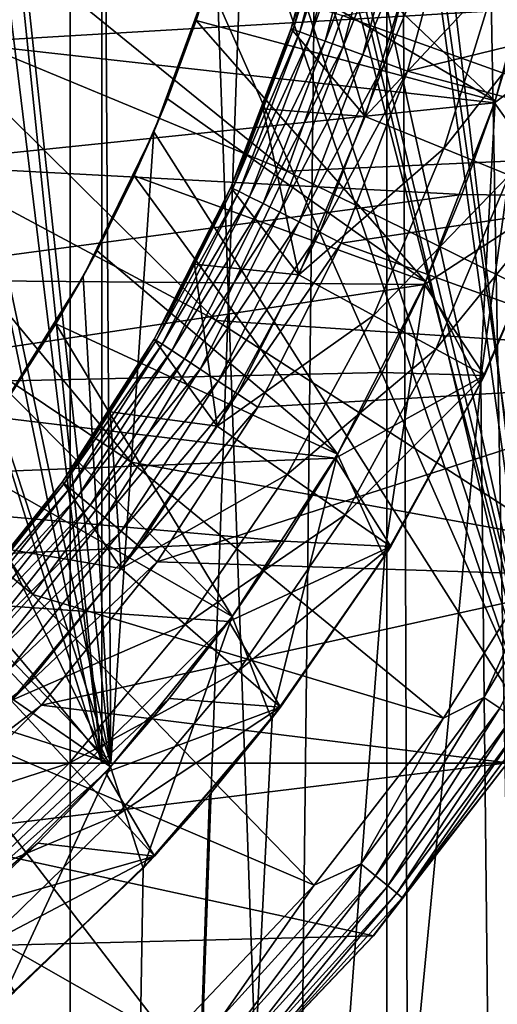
# Model space of a CAD drawing. Header units: metres. Extents: x -30 to 30, y -76 to 64.
# Tile 412 of 541: x 2.084 to 2.856, y 46.11 to 47.703. Entities that reach past the tile are written whole.
import ezdxf

# ---------------------------------------------------------------- set-up
doc = ezdxf.new("R2010")
doc.units = ezdxf.units.M
doc.layers.add('solid_508511', color=7, linetype='CONTINUOUS')

msp = doc.modelspace()

# ---------------------------------------------------------------- linework, layer by layer
at = {"layer": 'solid_508511'}
for points in [[(2.134112, 10.127601, 22.900776), (2.670147, 57.5, 22.844479), (1.337299, 57.5, 22.961088)], [(1.425724, 10.251332, 22.955769), (2.134112, 10.127601, 22.900776), (1.337299, 57.5, 22.961088)], [(2.134112, 10.127601, 22.900776), (2.837464, 9.95345, 22.824303), (2.670147, 57.5, 22.844479)], [(3.532685, 9.728444, 22.727079), (3.993941, 57.5, 22.650572), (2.670147, 57.5, 22.844479)], [(2.837464, 9.95345, 22.824303), (3.532685, 9.728444, 22.727079), (2.670147, 57.5, 22.844479)], [(1.637794, 54.5, 6.290277), (2.165419, 54.5, 6.128702), (1.637813, 39.999996, 6.290276)], [(1.637794, 54.5, -6.290277), (1.637815, 39.999996, -6.290275), (2.165299, 39.999996, -6.128742)], [(2.165419, 54.5, -6.128702), (1.637794, 54.5, -6.290277), (2.165299, 39.999996, -6.128742)], [(2.165419, 54.5, 6.128702), (2.165296, 39.999996, 6.128743), (1.637813, 39.999996, 6.290276)], [(2.677306, 54.5, 5.923008), (2.67735, 39.999996, 5.922989), (2.165296, 39.999996, 6.128743)], [(2.165419, 54.5, 6.128702), (2.677306, 54.5, 5.923008), (2.165296, 39.999996, 6.128743)], [(2.165419, 54.5, -6.128702), (2.165299, 39.999996, -6.128742), (2.677352, 39.999996, -5.922988)], [(2.677306, 54.5, -5.923008), (2.165419, 54.5, -6.128702), (2.677352, 39.999996, -5.922988)], [(2.677306, 54.5, 5.923008), (3.170048, 54.5, 5.674577), (2.67735, 39.999996, 5.922989)], [(2.677306, 54.5, -5.923008), (2.677352, 39.999996, -5.922988), (3.169956, 39.999996, -5.674625)], [(3.170048, 54.5, -5.674577), (2.677306, 54.5, -5.923008), (3.169956, 39.999996, -5.674625)], [(3.170048, 54.5, 5.674577), (3.169953, 39.999996, 5.674627), (2.67735, 39.999996, 5.922989)], [(1.485397, 46.5, 9.383155), (1.486151, 52.5, 9.383035), (2.216653, 46.5, 9.237773)], [(2.216653, 46.5, 9.237773), (1.486151, 52.5, 9.383035), (2.217708, 52.5, 9.237518)], [(2.216653, 46.5, 9.237773), (2.217708, 52.5, 9.237518), (2.934255, 46.5, 9.035494)], [(2.934255, 46.5, 9.035494), (2.217708, 52.5, 9.237518), (2.935682, 52.5, 9.035028)], [(2.948315, 46.5, -9.030915), (2.935682, 52.5, -9.035028), (2.499872, 48.525898, -9.165186)], [(2.216653, 46.5, 9.237773), (1.590319, 49.53109, 7.585076), (1.275652, 49.53109, 7.644293)], [(1.485397, 46.5, 9.383155), (2.216653, 46.5, 9.237773), (1.275652, 49.53109, 7.644293)], [(2.231028, 46.5, -9.234312), (1.5, 46.5, -9.380832), (1.590319, 49.53109, -7.585076)], [(2.216653, 46.5, 9.237773), (1.90244, 49.53109, 7.51287), (1.590319, 49.53109, 7.585076)], [(2.231028, 46.5, -9.234312), (1.590319, 49.53109, -7.585076), (1.90244, 49.53109, -7.51287)], [(2.934255, 46.5, 9.035494), (2.211465, 49.53109, 7.427781), (1.90244, 49.53109, 7.51287)], [(2.216653, 46.5, 9.237773), (2.934255, 46.5, 9.035494), (1.90244, 49.53109, 7.51287)], [(2.231028, 46.5, -9.234312), (1.90244, 49.53109, -7.51287), (2.211465, 49.53109, -7.427781)], [(2.934255, 46.5, 9.035494), (2.516499, 49.53109, 7.330057), (2.211465, 49.53109, 7.427781)], [(2.948315, 46.5, -9.030915), (2.211465, 49.53109, -7.427781), (2.516499, 49.53109, -7.330057)], [(2.948315, 46.5, -9.030915), (2.231028, 46.5, -9.234312), (2.211465, 49.53109, -7.427781)], [(3.633785, 46.5, 8.777563), (2.817123, 49.53109, 7.219856), (2.516499, 49.53109, 7.330057)], [(2.934255, 46.5, 9.035494), (3.633785, 46.5, 8.777563), (2.516499, 49.53109, 7.330057)], [(2.948315, 46.5, -9.030915), (2.516499, 49.53109, -7.330057), (2.817123, 49.53109, -7.219856)], [(3.633785, 46.5, 8.777563), (3.113034, 49.53109, 7.09729), (2.817123, 49.53109, 7.219856)], [(3.647443, 46.5, -8.771896), (2.817123, 49.53109, -7.219856), (3.113034, 49.53109, -7.09729)], [(3.647443, 46.5, -8.771896), (2.948315, 46.5, -9.030915), (2.817123, 49.53109, -7.219856)], [(2.948315, 46.5, -9.030915), (2.499872, 48.525898, -9.165186), (2.489381, 48.26984, -9.168041)], [(2.948315, 46.5, -9.030915), (2.489381, 48.26984, -9.168041), (2.452558, 48.015278, -9.17796)], [(2.948315, 46.5, -9.030915), (2.452558, 48.015278, -9.17796), (2.389649, 47.765453, -9.194541)], [(2.852591, 47.571632, -15), (2.408861, 47.831131, -14.500119), (2.441566, 47.962639, -14.500119)], [(2.852591, 47.571632, -15), (2.441566, 47.962639, -14.500119), (2.934126, 47.875492, -15)], [(2.593156, 47.954067, -22.799999), (2.522673, 47.688446, -22.799999), (2.596851, 47.953186, -22.838787)], [(2.561366, 47.820362, -22.5), (2.522673, 47.688446, -22.799999), (2.593156, 47.954067, -22.799999)], [(2.522673, 47.688446, -22.799999), (2.526243, 47.687141, -22.838787), (2.596851, 47.953186, -22.838787)], [(2.6079, 47.950569, -22.876356), (2.596851, 47.953186, -22.838787), (2.526243, 47.687141, -22.838787)], [(2.536917, 47.683254, -22.876356), (2.6079, 47.950569, -22.876356), (2.526243, 47.687141, -22.838787)], [(2.625877, 47.946304, -22.910984), (2.6079, 47.950569, -22.876356), (2.536917, 47.683254, -22.876356)], [(2.554285, 47.676933, -22.910984), (2.625877, 47.946304, -22.910984), (2.536917, 47.683254, -22.876356)], [(2.65009, 47.940563, -22.941338), (2.625877, 47.946304, -22.910984), (2.554285, 47.676933, -22.910984)], [(2.577676, 47.668415, -22.941338), (2.65009, 47.940563, -22.941338), (2.554285, 47.676933, -22.910984)], [(2.679606, 47.933567, -22.966249), (2.65009, 47.940563, -22.941338), (2.577676, 47.668415, -22.941338)], [(2.60619, 47.658031, -22.966249), (2.679606, 47.933567, -22.966249), (2.577676, 47.668415, -22.941338)], [(2.713289, 47.925579, -22.98476), (2.679606, 47.933567, -22.966249), (2.60619, 47.658031, -22.966249)], [(2.63873, 47.646183, -22.98476), (2.713289, 47.925579, -22.98476), (2.60619, 47.658031, -22.966249)], [(2.749842, 47.916912, -22.996157), (2.713289, 47.925579, -22.98476), (2.63873, 47.646183, -22.98476)], [(2.674041, 47.633327, -22.996157), (2.749842, 47.916912, -22.996157), (2.63873, 47.646183, -22.98476)], [(2.674041, 47.633327, -22.996157), (2.787801, 47.907833, -23), (2.749842, 47.916912, -22.996157)], [(1.89897, 47.713421, -23.76483), (1.966924, 47.903339, -23.76483), (2.51571, 47.457958, -23.58305)], [(1.966924, 47.903339, -23.76483), (2.605734, 47.70956, -23.58305), (2.51571, 47.457958, -23.58305)], [(2.674041, 47.633327, -22.996157), (2.710677, 47.619816, -23), (2.787801, 47.907833, -23)], [(2.787801, 47.907833, -23), (2.710677, 47.619816, -23), (3.428347, 47.795422, -23)], [(2.05607, 47.871452, -19.5), (1.981608, 47.665897, -19.5), (2.896794, 47.719883, -19.5)], [(2.934126, 47.875492, -15), (2.953835, 47.405754, -15), (2.828142, 47.112869, -15)], [(2.852591, 47.571632, -15), (2.934126, 47.875492, -15), (2.828142, 47.112869, -15)], [(2.389649, 47.765453, -9.194541), (2.408861, 47.831131, -14.500119), (2.369097, 47.701641, -14.500119)], [(2.852591, 47.571632, -15), (2.369097, 47.701641, -14.500119), (2.408861, 47.831131, -14.500119)], [(2.522668, 47.688427, -22.5), (2.522673, 47.688446, -22.799999), (2.561366, 47.820362, -22.5)], [(2.64221, 47.546322, -22.290916), (2.522668, 47.688427, -22.5), (2.561366, 47.820362, -22.5)], [(2.72351, 47.812054, -22.290916), (2.64221, 47.546322, -22.290916), (2.561366, 47.820362, -22.5)], [(3.30509, 47.820797, -23.351336), (3.219418, 47.489906, -23.351336), (2.605734, 47.70956, -23.58305)], [(2.855888, 47.774609, -22.066158), (2.64221, 47.546322, -22.290916), (2.72351, 47.812054, -22.290916)], [(2.710677, 47.619816, -23), (3.339493, 47.452251, -23), (3.428347, 47.795422, -23)], [(2.855888, 47.774609, -22.066158), (2.76971, 47.494514, -22.066158), (2.64221, 47.546322, -22.290916)], [(2.855888, 47.774609, -22.066158), (2.965685, 47.743549, -21.828634), (2.76971, 47.494514, -22.066158)], [(2.300615, 47.521667, -9.217221), (2.389649, 47.765453, -9.194541), (2.322464, 47.574711, -14.500119)], [(2.948315, 46.5, -9.030915), (2.389649, 47.765453, -9.194541), (2.300615, 47.521667, -9.217221)], [(2.389649, 47.765453, -9.194541), (2.369097, 47.701641, -14.500119), (2.322464, 47.574711, -14.500119)], [(2.76971, 47.494514, -22.066158), (2.965685, 47.743549, -21.828634), (2.875458, 47.45155, -21.828634)], [(1.981608, 47.665897, -19.5), (2.851765, 47.568649, -19.5), (2.896794, 47.719883, -19.5)], [(2.851765, 47.568649, -19.5), (3.051702, 47.719219, -20.059807), (2.896794, 47.719883, -19.5)], [(1.812727, 47.531078, -23.76483), (1.89897, 47.713421, -23.76483), (2.401458, 47.216393, -23.58305)], [(1.89897, 47.713421, -23.76483), (2.51571, 47.457958, -23.58305), (2.401458, 47.216393, -23.58305)], [(3.219418, 47.489906, -23.351336), (2.51571, 47.457958, -23.58305), (2.605734, 47.70956, -23.58305)], [(2.851765, 47.568649, -19.5), (2.958301, 47.417892, -20.059807), (3.051702, 47.719219, -20.059807)], [(2.74017, 47.279099, -15), (2.322464, 47.574711, -14.500119), (2.369097, 47.701641, -14.500119)], [(2.74017, 47.279099, -15), (2.369097, 47.701641, -14.500119), (2.852591, 47.571632, -15)], [(2.522673, 47.688446, -22.799999), (2.425061, 47.431553, -22.799999), (2.526243, 47.687141, -22.838787)], [(2.425068, 47.431568, -22.5), (2.425061, 47.431553, -22.799999), (2.522673, 47.688446, -22.799999)], [(2.425068, 47.431568, -22.5), (2.522673, 47.688446, -22.799999), (2.477193, 47.558716, -22.5)], [(2.477193, 47.558716, -22.5), (2.522673, 47.688446, -22.799999), (2.522668, 47.688427, -22.5)], [(2.64221, 47.546322, -22.290916), (2.477193, 47.558716, -22.5), (2.522668, 47.688427, -22.5)], [(2.425061, 47.431553, -22.799999), (2.428457, 47.429844, -22.838787), (2.526243, 47.687141, -22.838787)], [(2.536917, 47.683254, -22.876356), (2.526243, 47.687141, -22.838787), (2.428457, 47.429844, -22.838787)], [(2.438613, 47.42474, -22.876356), (2.536917, 47.683254, -22.876356), (2.428457, 47.429844, -22.838787)], [(2.554285, 47.676933, -22.910984), (2.536917, 47.683254, -22.876356), (2.438613, 47.42474, -22.876356)], [(2.455138, 47.416439, -22.910984), (2.554285, 47.676933, -22.910984), (2.438613, 47.42474, -22.876356)], [(2.577676, 47.668415, -22.941338), (2.554285, 47.676933, -22.910984), (2.455138, 47.416439, -22.910984)], [(1.981608, 47.665897, -19.5), (1.886615, 47.468891, -19.5), (2.851765, 47.568649, -19.5)], [(2.477394, 47.405254, -22.941338), (2.577676, 47.668415, -22.941338), (2.455138, 47.416439, -22.910984)], [(2.60619, 47.658031, -22.966249), (2.577676, 47.668415, -22.941338), (2.477394, 47.405254, -22.941338)], [(2.504524, 47.391624, -22.966249), (2.60619, 47.658031, -22.966249), (2.477394, 47.405254, -22.941338)], [(2.63873, 47.646183, -22.98476), (2.60619, 47.658031, -22.966249), (2.504524, 47.391624, -22.966249)], [(2.535484, 47.376072, -22.98476), (2.63873, 47.646183, -22.98476), (2.504524, 47.391624, -22.966249)], [(2.674041, 47.633327, -22.996157), (2.63873, 47.646183, -22.98476), (2.535484, 47.376072, -22.98476)], [(2.569081, 47.359192, -22.996157), (2.674041, 47.633327, -22.996157), (2.535484, 47.376072, -22.98476)], [(2.569081, 47.359192, -22.996157), (2.710677, 47.619816, -23), (2.674041, 47.633327, -22.996157)], [(2.569081, 47.359192, -22.996157), (2.603866, 47.341389, -23), (2.710677, 47.619816, -23)], [(2.710677, 47.619816, -23), (2.603866, 47.341389, -23), (3.339493, 47.452251, -23)], [(1.886615, 47.468891, -19.5), (2.798828, 47.419926, -19.5), (2.851765, 47.568649, -19.5)], [(2.300615, 47.521667, -9.217221), (2.322464, 47.574711, -14.500119), (2.268996, 47.450401, -14.500119)], [(2.74017, 47.279099, -15), (2.268996, 47.450401, -14.500119), (2.322464, 47.574711, -14.500119)], [(2.74017, 47.279099, -15), (2.852591, 47.571632, -15), (2.828142, 47.112869, -15)], [(2.798828, 47.419926, -19.5), (2.958301, 47.417892, -20.059807), (2.851765, 47.568649, -19.5)], [(2.535051, 47.289921, -22.290916), (2.425068, 47.431568, -22.5), (2.477193, 47.558716, -22.5)], [(2.64221, 47.546322, -22.290916), (2.535051, 47.289921, -22.290916), (2.477193, 47.558716, -22.5)], [(2.76971, 47.494514, -22.066158), (2.535051, 47.289921, -22.290916), (2.64221, 47.546322, -22.290916)], [(1.709028, 47.358063, -23.76483), (1.812727, 47.531078, -23.76483), (2.264079, 46.98719, -23.58305)], [(1.812727, 47.531078, -23.76483), (2.401458, 47.216393, -23.58305), (2.264079, 46.98719, -23.58305)], [(2.186194, 47.287334, -9.245028), (2.300615, 47.521667, -9.217221), (2.208771, 47.32896, -14.500119)], [(2.231028, 46.5, -9.234312), (2.300615, 47.521667, -9.217221), (2.186194, 47.287334, -9.245028)], [(2.300615, 47.521667, -9.217221), (2.268996, 47.450401, -14.500119), (2.208771, 47.32896, -14.500119)], [(2.948315, 46.5, -9.030915), (2.300615, 47.521667, -9.217221), (2.231028, 46.5, -9.234312)], [(3.219418, 47.489906, -23.351336), (3.10071, 47.169384, -23.351336), (2.51571, 47.457958, -23.58305)], [(2.76971, 47.494514, -22.066158), (2.656136, 47.224369, -22.066158), (2.535051, 47.289921, -22.290916)], [(2.76971, 47.494514, -22.066158), (2.875458, 47.45155, -21.828634), (2.656136, 47.224369, -22.066158)], [(1.886615, 47.468891, -19.5), (1.772098, 47.282558, -19.5), (2.798828, 47.419926, -19.5)], [(2.597872, 46.999939, -15), (2.208771, 47.32896, -14.500119), (2.268996, 47.450401, -14.500119)], [(2.597872, 46.999939, -15), (2.268996, 47.450401, -14.500119), (2.74017, 47.279099, -15)], [(3.10071, 47.169384, -23.351336), (2.401458, 47.216393, -23.58305), (2.51571, 47.457958, -23.58305)], [(2.603866, 47.341389, -23), (3.216339, 47.119728, -23), (3.339493, 47.452251, -23)], [(2.656136, 47.224369, -22.066158), (2.875458, 47.45155, -21.828634), (2.75656, 47.170006, -21.828634)], [(2.75656, 47.170006, -21.828634), (2.875458, 47.45155, -21.828634), (2.958301, 47.417892, -21.581036)], [(1.772098, 47.282558, -19.5), (2.738164, 47.27425, -19.5), (2.798828, 47.419926, -19.5)], [(2.425061, 47.431553, -22.799999), (2.301369, 47.18615, -22.799999), (2.428457, 47.429844, -22.838787)], [(2.366388, 47.307228, -22.5), (2.301369, 47.18615, -22.799999), (2.425061, 47.431553, -22.799999)], [(2.301369, 47.18615, -22.799999), (2.304545, 47.184055, -22.838787), (2.428457, 47.429844, -22.838787)], [(2.438613, 47.42474, -22.876356), (2.428457, 47.429844, -22.838787), (2.304545, 47.184055, -22.838787)], [(2.314047, 47.177803, -22.876356), (2.438613, 47.42474, -22.876356), (2.304545, 47.184055, -22.838787)], [(2.455138, 47.416439, -22.910984), (2.438613, 47.42474, -22.876356), (2.314047, 47.177803, -22.876356)], [(2.366388, 47.307228, -22.5), (2.425061, 47.431553, -22.799999), (2.425068, 47.431568, -22.5)], [(2.535051, 47.289921, -22.290916), (2.366388, 47.307228, -22.5), (2.425068, 47.431568, -22.5)], [(2.738164, 47.27425, -19.5), (2.958301, 47.417892, -20.059807), (2.798828, 47.419926, -19.5)], [(2.738164, 47.27425, -19.5), (2.835229, 47.127422, -20.059807), (2.958301, 47.417892, -20.059807)], [(2.75656, 47.170006, -21.828634), (2.958301, 47.417892, -21.581036), (2.835229, 47.127422, -21.581036)], [(2.835229, 47.127422, -21.581036), (2.958301, 47.417892, -21.581036), (2.954897, 47.40863, -22.809397)], [(2.958301, 47.417892, -20.059807), (2.835229, 47.127422, -20.059807), (2.953835, 47.405754, -15)], [(2.329507, 47.167633, -22.910984), (2.455138, 47.416439, -22.910984), (2.314047, 47.177803, -22.876356)], [(2.477394, 47.405254, -22.941338), (2.455138, 47.416439, -22.910984), (2.329507, 47.167633, -22.910984)], [(2.350329, 47.153931, -22.941338), (2.477394, 47.405254, -22.941338), (2.329507, 47.167633, -22.910984)], [(2.504524, 47.391624, -22.966249), (2.477394, 47.405254, -22.941338), (2.350329, 47.153931, -22.941338)], [(2.835229, 47.127422, -20.059807), (2.828142, 47.112869, -15), (2.953835, 47.405754, -15)], [(2.902772, 40.19479, -22.81609), (2.829369, 47.115398, -22.825308), (2.954897, 47.40863, -22.809397)], [(2.835229, 47.127422, -21.581036), (2.954897, 47.40863, -22.809397), (2.829369, 47.115398, -22.825308)], [(2.37571, 47.13723, -22.966249), (2.504524, 47.391624, -22.966249), (2.350329, 47.153931, -22.941338)], [(2.535484, 47.376072, -22.98476), (2.504524, 47.391624, -22.966249), (2.37571, 47.13723, -22.966249)], [(2.404675, 47.118176, -22.98476), (2.535484, 47.376072, -22.98476), (2.37571, 47.13723, -22.966249)], [(2.569081, 47.359192, -22.996157), (2.535484, 47.376072, -22.98476), (2.404675, 47.118176, -22.98476)], [(1.588869, 47.196049, -23.76483), (1.709028, 47.358063, -23.76483), (2.104896, 46.772556, -23.58305)], [(1.709028, 47.358063, -23.76483), (2.264079, 46.98719, -23.58305), (2.104896, 46.772556, -23.58305)], [(2.436104, 47.097496, -22.996157), (2.569081, 47.359192, -22.996157), (2.404675, 47.118176, -22.98476)], [(2.436104, 47.097496, -22.996157), (2.603866, 47.341389, -23), (2.569081, 47.359192, -22.996157)], [(2.436104, 47.097496, -22.996157), (2.468567, 47.075684, -23), (2.603866, 47.341389, -23)], [(2.603866, 47.341389, -23), (2.468567, 47.075684, -23), (3.216339, 47.119728, -23)], [(2.186194, 47.287334, -9.245028), (2.208771, 47.32896, -14.500119), (2.142085, 47.211018, -14.500119)], [(2.597872, 46.999939, -15), (2.142085, 47.211018, -14.500119), (2.208771, 47.32896, -14.500119)], [(2.301363, 47.186138, -22.5), (2.301369, 47.18615, -22.799999), (2.366388, 47.307228, -22.5)], [(2.403082, 47.045361, -22.290916), (2.301363, 47.186138, -22.5), (2.366388, 47.307228, -22.5)], [(2.535051, 47.289921, -22.290916), (2.403082, 47.045361, -22.290916), (2.366388, 47.307228, -22.5)], [(2.656136, 47.224369, -22.066158), (2.403082, 47.045361, -22.290916), (2.535051, 47.289921, -22.290916)], [(1.772098, 47.282558, -19.5), (1.639298, 47.108887, -19.5), (2.738164, 47.27425, -19.5)], [(1.639298, 47.108887, -19.5), (2.669909, 47.13195, -19.5), (2.738164, 47.27425, -19.5)], [(2.047343, 47.065296, -9.276766), (2.186194, 47.287334, -9.245028), (2.069175, 47.096962, -14.500119)], [(2.231028, 46.5, -9.234312), (2.186194, 47.287334, -9.245028), (2.047343, 47.065296, -9.276766)], [(2.186194, 47.287334, -9.245028), (2.142085, 47.211018, -14.500119), (2.069175, 47.096962, -14.500119)], [(2.597872, 46.999939, -15), (2.74017, 47.279099, -15), (2.673247, 46.833797, -15)], [(2.669909, 47.13195, -19.5), (2.835229, 47.127422, -20.059807), (2.738164, 47.27425, -19.5)], [(2.74017, 47.279099, -15), (2.828142, 47.112869, -15), (2.673247, 46.833797, -15)], [(2.427393, 46.737358, -15), (2.069175, 47.096962, -14.500119), (2.142085, 47.211018, -14.500119)], [(2.427393, 46.737358, -15), (2.142085, 47.211018, -14.500119), (2.597872, 46.999939, -15)], [(2.950185, 46.862518, -23.351336), (2.264079, 46.98719, -23.58305), (2.401458, 47.216393, -23.58305)], [(3.10071, 47.169384, -23.351336), (2.950185, 46.862518, -23.351336), (2.401458, 47.216393, -23.58305)], [(2.656136, 47.224369, -22.066158), (2.516289, 46.966839, -22.066158), (2.403082, 47.045361, -22.290916)], [(2.656136, 47.224369, -22.066158), (2.75656, 47.170006, -21.828634), (2.516289, 46.966839, -22.066158)], [(1.588869, 47.196049, -23.76483), (2.104896, 46.772556, -23.58305), (1.925441, 46.574558, -23.58305)], [(2.301369, 47.18615, -22.799999), (2.152926, 46.954876, -22.799999), (2.304545, 47.184055, -22.838787)], [(2.230154, 47.068596, -22.5), (2.152926, 46.954876, -22.799999), (2.301369, 47.18615, -22.799999)], [(2.152926, 46.954876, -22.799999), (2.155841, 46.952427, -22.838787), (2.304545, 47.184055, -22.838787)], [(2.314047, 47.177803, -22.876356), (2.304545, 47.184055, -22.838787), (2.155841, 46.952427, -22.838787)], [(2.230154, 47.068596, -22.5), (2.301369, 47.18615, -22.799999), (2.301363, 47.186138, -22.5)], [(2.403082, 47.045361, -22.290916), (2.230154, 47.068596, -22.5), (2.301363, 47.186138, -22.5)], [(2.164561, 46.945107, -22.876356), (2.314047, 47.177803, -22.876356), (2.155841, 46.952427, -22.838787)], [(2.329507, 47.167633, -22.910984), (2.314047, 47.177803, -22.876356), (2.164561, 46.945107, -22.876356)], [(2.178748, 46.933197, -22.910984), (2.329507, 47.167633, -22.910984), (2.164561, 46.945107, -22.876356)], [(2.350329, 47.153931, -22.941338), (2.329507, 47.167633, -22.910984), (2.178748, 46.933197, -22.910984)], [(2.516289, 46.966839, -22.066158), (2.75656, 47.170006, -21.828634), (2.610175, 46.901722, -21.828634)], [(2.610175, 46.901722, -21.828634), (2.75656, 47.170006, -21.828634), (2.835229, 47.127422, -21.581036)], [(2.197854, 46.91716, -22.941338), (2.350329, 47.153931, -22.941338), (2.178748, 46.933197, -22.910984)], [(2.37571, 47.13723, -22.966249), (2.350329, 47.153931, -22.941338), (2.197854, 46.91716, -22.941338)], [(1.639298, 47.108887, -19.5), (2.594272, 46.993431, -19.5), (2.669909, 47.13195, -19.5)], [(2.221145, 46.89761, -22.966249), (2.37571, 47.13723, -22.966249), (2.197854, 46.91716, -22.941338)], [(2.404675, 47.118176, -22.98476), (2.37571, 47.13723, -22.966249), (2.221145, 46.89761, -22.966249)], [(2.594272, 46.993431, -19.5), (2.835229, 47.127422, -20.059807), (2.669909, 47.13195, -19.5)], [(2.182962, 40.372795, -22.896172), (2.67436, 46.835587, -22.843988), (2.829369, 47.115398, -22.825308)], [(2.902772, 40.19479, -22.81609), (2.182962, 40.372795, -22.896172), (2.829369, 47.115398, -22.825308)], [(2.247723, 46.875301, -22.98476), (2.404675, 47.118176, -22.98476), (2.221145, 46.89761, -22.966249)], [(2.436104, 47.097496, -22.996157), (2.404675, 47.118176, -22.98476), (2.247723, 46.875301, -22.98476)], [(2.306247, 46.825569, -23), (3.060227, 46.801472, -23), (3.216339, 47.119728, -23)], [(2.468567, 47.075684, -23), (2.306247, 46.825569, -23), (3.216339, 47.119728, -23)], [(2.594272, 46.993431, -19.5), (2.683721, 46.850716, -20.059807), (2.835229, 47.127422, -20.059807)], [(2.610175, 46.901722, -21.828634), (2.835229, 47.127422, -21.581036), (2.683721, 46.850716, -21.581036)], [(2.683721, 46.850716, -21.581036), (2.829369, 47.115398, -22.825308), (2.67436, 46.835587, -22.843988)], [(2.683721, 46.850716, -21.581036), (2.835229, 47.127422, -21.581036), (2.829369, 47.115398, -22.825308)], [(2.835229, 47.127422, -20.059807), (2.683721, 46.850716, -20.059807), (2.828142, 47.112869, -15)], [(1.639298, 47.108887, -19.5), (1.489483, 46.949535, -19.5), (2.594272, 46.993431, -19.5)], [(2.683721, 46.850716, -20.059807), (2.673247, 46.833797, -15), (2.828142, 47.112869, -15)], [(2.427393, 46.737358, -15), (1.9903, 46.987152, -14.500119), (2.069175, 47.096962, -14.500119)], [(2.276562, 46.851097, -22.996157), (2.436104, 47.097496, -22.996157), (2.247723, 46.875301, -22.98476)], [(2.276562, 46.851097, -22.996157), (2.468567, 47.075684, -23), (2.436104, 47.097496, -22.996157)], [(2.152915, 46.954861, -22.5), (2.152926, 46.954876, -22.799999), (2.230154, 47.068596, -22.5)], [(2.247596, 46.815041, -22.290916), (2.152915, 46.954861, -22.5), (2.230154, 47.068596, -22.5)], [(2.403082, 47.045361, -22.290916), (2.247596, 46.815041, -22.290916), (2.230154, 47.068596, -22.5)], [(2.276562, 46.851097, -22.996157), (2.306247, 46.825569, -23), (2.468567, 47.075684, -23)], [(2.231028, 46.5, -9.234312), (2.047343, 47.065296, -9.276766), (1.885072, 46.857903, -9.311095)], [(2.516289, 46.966839, -22.066158), (2.247596, 46.815041, -22.290916), (2.403082, 47.045361, -22.290916)], [(1.489483, 46.949535, -19.5), (2.511465, 46.859104, -19.5), (2.594272, 46.993431, -19.5)], [(2.230364, 46.493858, -15), (1.905425, 46.881557, -14.500119), (1.9903, 46.987152, -14.500119)], [(2.230364, 46.493858, -15), (1.9903, 46.987152, -14.500119), (2.427393, 46.737358, -15)], [(2.769387, 46.572456, -23.351336), (2.104896, 46.772556, -23.58305), (2.264079, 46.98719, -23.58305)], [(2.950185, 46.862518, -23.351336), (2.769387, 46.572456, -23.351336), (2.264079, 46.98719, -23.58305)], [(2.427393, 46.737358, -15), (2.597872, 46.999939, -15), (2.490784, 46.571655, -15)], [(2.597872, 46.999939, -15), (2.673247, 46.833797, -15), (2.490784, 46.571655, -15)], [(2.511465, 46.859104, -19.5), (2.683721, 46.850716, -20.059807), (2.594272, 46.993431, -19.5)], [(2.516289, 46.966839, -22.066158), (2.351554, 46.724476, -22.066158), (2.247596, 46.815041, -22.290916)], [(2.516289, 46.966839, -22.066158), (2.610175, 46.901722, -21.828634), (2.351554, 46.724476, -22.066158)], [(1.489483, 46.949535, -19.5), (1.324291, 46.806259, -19.5), (2.511465, 46.859104, -19.5)], [(2.152926, 46.954876, -22.799999), (1.98133, 46.740219, -22.799999), (2.155841, 46.952427, -22.838787)], [(1.981335, 46.740223, -22.5), (1.98133, 46.740219, -22.799999), (2.152926, 46.954876, -22.799999)], [(1.98133, 46.740219, -22.799999), (1.983945, 46.737446, -22.838787), (2.155841, 46.952427, -22.838787)], [(1.981335, 46.740223, -22.5), (2.152926, 46.954876, -22.799999), (2.069909, 46.845318, -22.5)], [(2.164561, 46.945107, -22.876356), (2.155841, 46.952427, -22.838787), (1.983945, 46.737446, -22.838787)], [(1.991764, 46.729153, -22.876356), (2.164561, 46.945107, -22.876356), (1.983945, 46.737446, -22.838787)], [(2.178748, 46.933197, -22.910984), (2.164561, 46.945107, -22.876356), (1.991764, 46.729153, -22.876356)], [(2.069909, 46.845318, -22.5), (2.152926, 46.954876, -22.799999), (2.152915, 46.954861, -22.5)], [(2.247596, 46.815041, -22.290916), (2.069909, 46.845318, -22.5), (2.152915, 46.954861, -22.5)], [(2.004485, 46.715668, -22.910984), (2.178748, 46.933197, -22.910984), (1.991764, 46.729153, -22.876356)], [(2.197854, 46.91716, -22.941338), (2.178748, 46.933197, -22.910984), (2.004485, 46.715668, -22.910984)], [(2.021619, 46.697498, -22.941338), (2.197854, 46.91716, -22.941338), (2.004485, 46.715668, -22.910984)], [(2.221145, 46.89761, -22.966249), (2.197854, 46.91716, -22.941338), (2.021619, 46.697498, -22.941338)], [(2.042503, 46.675358, -22.966249), (2.221145, 46.89761, -22.966249), (2.021619, 46.697498, -22.941338)], [(2.247723, 46.875301, -22.98476), (2.221145, 46.89761, -22.966249), (2.042503, 46.675358, -22.966249)], [(2.351554, 46.724476, -22.066158), (2.610175, 46.901722, -21.828634), (2.437764, 46.649376, -21.828634)], [(2.437764, 46.649376, -21.828634), (2.610175, 46.901722, -21.828634), (2.683721, 46.850716, -21.581036)], [(3.006641, 46.892918, -23.333151), (2.834642, 46.605953, -23.333151), (2.950185, 46.862518, -23.351336)], [(2.860356, 46.588772, -23.308302), (2.834642, 46.605953, -23.333151), (3.006641, 46.892918, -23.333151)], [(2.230364, 46.493858, -15), (1.814906, 46.780663, -14.500119), (1.905425, 46.881557, -14.500119)], [(2.066335, 46.650093, -22.98476), (2.247723, 46.875301, -22.98476), (2.042503, 46.675358, -22.966249)], [(2.276562, 46.851097, -22.996157), (2.247723, 46.875301, -22.98476), (2.066335, 46.650093, -22.98476)], [(2.834642, 46.605953, -23.333151), (2.769387, 46.572456, -23.351336), (2.950185, 46.862518, -23.351336)], [(1.324291, 46.806259, -19.5), (2.42167, 46.729267, -19.5), (2.511465, 46.859104, -19.5)], [(2.231028, 46.5, -9.234312), (1.885072, 46.857903, -9.311095), (1.702022, 46.668846, -9.346289)], [(2.092194, 46.622677, -22.996157), (2.276562, 46.851097, -22.996157), (2.066335, 46.650093, -22.98476)], [(2.247596, 46.815041, -22.290916), (2.070112, 46.601208, -22.290916), (2.069909, 46.845318, -22.5)], [(2.092194, 46.622677, -22.996157), (2.306247, 46.825569, -23), (2.276562, 46.851097, -22.996157)], [(2.42167, 46.729267, -19.5), (2.683721, 46.850716, -20.059807), (2.511465, 46.859104, -19.5)], [(2.42167, 46.729267, -19.5), (2.505295, 46.590549, -20.059807), (2.683721, 46.850716, -20.059807)], [(2.437764, 46.649376, -21.828634), (2.683721, 46.850716, -21.581036), (2.505295, 46.590549, -21.581036)], [(2.505295, 46.590549, -21.581036), (2.683721, 46.850716, -21.581036), (2.67436, 46.835587, -22.843988)], [(2.683721, 46.850716, -20.059807), (2.505295, 46.590549, -20.059807), (2.673247, 46.833797, -15)], [(2.182962, 40.372795, -22.896172), (2.491948, 46.57317, -22.864605), (2.67436, 46.835587, -22.843988)], [(2.505295, 46.590549, -20.059807), (2.490784, 46.571655, -15), (2.673247, 46.833797, -15)], [(2.505295, 46.590549, -21.581036), (2.67436, 46.835587, -22.843988), (2.491948, 46.57317, -22.864605)], [(2.351554, 46.724476, -22.066158), (2.070112, 46.601208, -22.290916), (2.247596, 46.815041, -22.290916)], [(2.092194, 46.622677, -22.996157), (2.118683, 46.593781, -23), (2.306247, 46.825569, -23)], [(2.306247, 46.825569, -23), (2.118683, 46.593781, -23), (3.060227, 46.801472, -23)], [(1.324291, 46.806259, -19.5), (1.752289, 46.064945, -19.5), (2.42167, 46.729267, -19.5)], [(2.118683, 46.593781, -23), (2.872663, 46.500549, -23), (3.060227, 46.801472, -23)], [(2.008988, 46.27219, -15), (1.814906, 46.780663, -14.500119), (2.230364, 46.493858, -15)], [(2.560171, 46.30217, -23.351336), (1.925441, 46.574558, -23.58305), (2.104896, 46.772556, -23.58305)], [(2.769387, 46.572456, -23.351336), (2.560171, 46.30217, -23.351336), (2.104896, 46.772556, -23.58305)], [(2.230364, 46.493858, -15), (2.427393, 46.737358, -15), (2.283256, 46.329926, -15)], [(2.427393, 46.737358, -15), (2.490784, 46.571655, -15), (2.283256, 46.329926, -15)], [(1.752289, 46.064945, -19.5), (2.325215, 46.604382, -19.5), (2.42167, 46.729267, -19.5)], [(2.351554, 46.724476, -22.066158), (2.163559, 46.499672, -22.066158), (2.070112, 46.601208, -22.290916)], [(2.351554, 46.724476, -22.066158), (2.437764, 46.649376, -21.828634), (2.163559, 46.499672, -22.066158)], [(2.325215, 46.604382, -19.5), (2.505295, 46.590549, -20.059807), (2.42167, 46.729267, -19.5)], [(2.231028, 46.5, -9.234312), (1.702022, 46.668846, -9.346289), (1.5, 46.5, -9.380832)], [(2.092194, 46.622677, -22.996157), (2.066335, 46.650093, -22.98476), (1.862484, 46.444992, -22.98476)], [(2.163559, 46.499672, -22.066158), (2.437764, 46.649376, -21.828634), (2.241046, 46.415482, -21.828634)], [(2.241046, 46.415482, -21.828634), (2.437764, 46.649376, -21.828634), (2.505295, 46.590549, -21.581036)], [(1.88501, 46.41473, -22.996157), (2.092194, 46.622677, -22.996157), (1.862484, 46.444992, -22.98476)], [(1.88501, 46.41473, -22.996157), (2.118683, 46.593781, -23), (2.092194, 46.622677, -22.996157)], [(2.834642, 46.605953, -23.333151), (2.635343, 46.337231, -23.333151), (2.769387, 46.572456, -23.351336)], [(2.659249, 46.317612, -23.308302), (2.635343, 46.337231, -23.333151), (2.834642, 46.605953, -23.333151)], [(2.860356, 46.588772, -23.308302), (2.659249, 46.317612, -23.308302), (2.834642, 46.605953, -23.333151)], [(1.752289, 46.064945, -19.5), (2.222333, 46.484749, -19.5), (2.325215, 46.604382, -19.5)], [(2.163559, 46.499672, -22.066158), (1.87237, 46.40596, -22.290916), (2.070112, 46.601208, -22.290916)], [(1.88501, 46.41473, -22.996157), (1.907859, 46.382797, -23), (2.118683, 46.593781, -23)], [(2.118683, 46.593781, -23), (1.907859, 46.382797, -23), (2.872663, 46.500549, -23)], [(2.222333, 46.484749, -19.5), (2.505295, 46.590549, -20.059807), (2.325215, 46.604382, -19.5)], [(2.222333, 46.484749, -19.5), (2.301741, 46.349537, -20.059807), (2.505295, 46.590549, -20.059807)], [(2.241046, 46.415482, -21.828634), (2.505295, 46.590549, -21.581036), (2.301741, 46.349537, -21.581036)], [(2.301741, 46.349537, -21.581036), (2.505295, 46.590549, -21.581036), (2.390685, 46.448879, -22.875416)], [(2.505295, 46.590549, -20.059807), (2.301741, 46.349537, -20.059807), (2.490784, 46.571655, -15)], [(2.505295, 46.590549, -21.581036), (2.491948, 46.57317, -22.864605), (2.390685, 46.448879, -22.875416)], [(2.678893, 46.301491, -23.277836), (2.659249, 46.317612, -23.308302), (2.860356, 46.588772, -23.308302)], [(2.881485, 46.574654, -23.277836), (2.678893, 46.301491, -23.277836), (2.860356, 46.588772, -23.308302)], [(2.324685, 46.054436, -23.351336), (1.727443, 46.395103, -23.58305), (1.925441, 46.574558, -23.58305)], [(2.560171, 46.30217, -23.351336), (2.324685, 46.054436, -23.351336), (1.925441, 46.574558, -23.58305)], [(2.182962, 40.372795, -22.896172), (2.390685, 46.448879, -22.875416), (2.491948, 46.57317, -22.864605)], [(2.693502, 46.289501, -23.242954), (2.678893, 46.301491, -23.277836), (2.881485, 46.574654, -23.277836)], [(2.897199, 46.564156, -23.242954), (2.693502, 46.289501, -23.242954), (2.881485, 46.574654, -23.277836)], [(2.301741, 46.349537, -20.059807), (2.283256, 46.329926, -15), (2.490784, 46.571655, -15)], [(2.635343, 46.337231, -23.333151), (2.560171, 46.30217, -23.351336), (2.769387, 46.572456, -23.351336)], [(2.702501, 46.282116, -23.205029), (2.693502, 46.289501, -23.242954), (2.897199, 46.564156, -23.242954)], [(2.906878, 46.557686, -23.205029), (2.702501, 46.282116, -23.205029), (2.897199, 46.564156, -23.242954)], [(2.906878, 46.557686, -23.205029), (2.872672, 46.500561, -23.165592), (2.702501, 46.282116, -23.205029)], [(2.163559, 46.499672, -22.066158), (1.954163, 46.294659, -22.066158), (1.87237, 46.40596, -22.290916)], [(1.907859, 46.382797, -23), (2.655663, 46.220207, -23), (2.872663, 46.500549, -23)], [(2.163559, 46.499672, -22.066158), (2.241046, 46.415482, -21.828634), (1.954163, 46.294659, -22.066158)], [(2.008988, 46.27219, -15), (2.230364, 46.493858, -15), (2.051776, 46.109879, -15)], [(2.230364, 46.493858, -15), (2.283256, 46.329926, -15), (2.051776, 46.109879, -15)], [(2.655654, 46.220196, -23.165592), (2.872672, 46.500561, -23.165592), (2.655663, 46.220207, -23)], [(2.702501, 46.282116, -23.205029), (2.872672, 46.500561, -23.165592), (2.655654, 46.220196, -23.165592)], [(2.872672, 46.500561, -23.165592), (2.872663, 46.500549, -23), (2.655663, 46.220207, -23)], [(1.752289, 46.064945, -19.5), (2.113233, 46.370625, -19.5), (2.222333, 46.484749, -19.5)], [(2.113233, 46.370625, -19.5), (2.301741, 46.349537, -20.059807), (2.222333, 46.484749, -19.5)], [(2.182962, 40.372795, -22.896172), (2.283247, 46.329922, -22.886389), (2.390685, 46.448879, -22.875416)], [(2.301741, 46.349537, -21.581036), (2.390685, 46.448879, -22.875416), (2.283247, 46.329922, -22.886389)], [(1.954163, 46.294659, -22.066158), (2.241046, 46.415482, -21.828634), (2.021982, 46.202374, -21.828634)], [(2.021982, 46.202374, -21.828634), (2.241046, 46.415482, -21.828634), (2.301741, 46.349537, -21.581036)], [(1.907859, 46.382797, -23), (1.676891, 46.195541, -23), (2.655663, 46.220207, -23)], [(2.324685, 46.054436, -23.351336), (2.065344, 45.831799, -23.351336), (1.727443, 46.395103, -23.58305)], [(1.752289, 46.064945, -19.5), (1.998345, 46.262455, -19.5), (2.113233, 46.370625, -19.5)], [(1.998345, 46.262455, -19.5), (2.301741, 46.349537, -20.059807), (2.113233, 46.370625, -19.5)], [(1.998345, 46.262455, -19.5), (2.075101, 46.130093, -20.059807), (2.301741, 46.349537, -20.059807)], [(2.021982, 46.202374, -21.828634), (2.301741, 46.349537, -21.581036), (2.075101, 46.130093, -21.581036)], [(2.075101, 46.130093, -21.581036), (2.301741, 46.349537, -21.581036), (2.283247, 46.329922, -22.886389)], [(2.301741, 46.349537, -20.059807), (2.075101, 46.130093, -20.059807), (2.283256, 46.329926, -15)], [(2.635343, 46.337231, -23.333151), (2.410665, 46.089336, -23.333151), (2.560171, 46.30217, -23.351336)], [(2.432532, 46.067467, -23.308302), (2.410665, 46.089336, -23.333151), (2.635343, 46.337231, -23.333151)], [(2.659249, 46.317612, -23.308302), (2.432532, 46.067467, -23.308302), (2.635343, 46.337231, -23.333151)], [(2.182962, 40.372795, -22.896172), (2.051241, 46.109409, -22.908348), (2.283247, 46.329922, -22.886389)], [(2.075101, 46.130093, -21.581036), (2.283247, 46.329922, -22.886389), (2.051241, 46.109409, -22.908348)], [(2.075101, 46.130093, -20.059807), (2.051776, 46.109879, -15), (2.283256, 46.329926, -15)], [(2.410665, 46.089336, -23.333151), (2.324685, 46.054436, -23.351336), (2.560171, 46.30217, -23.351336)], [(2.450501, 46.0495, -23.277836), (2.432532, 46.067467, -23.308302), (2.659249, 46.317612, -23.308302)], [(2.678893, 46.301491, -23.277836), (2.450501, 46.0495, -23.277836), (2.659249, 46.317612, -23.308302)], [(2.463865, 46.036137, -23.242954), (2.450501, 46.0495, -23.277836), (2.678893, 46.301491, -23.277836)], [(2.693502, 46.289501, -23.242954), (2.463865, 46.036137, -23.242954), (2.678893, 46.301491, -23.277836)], [(2.472097, 46.027905, -23.205029), (2.463865, 46.036137, -23.242954), (2.693502, 46.289501, -23.242954)], [(2.702501, 46.282116, -23.205029), (2.472097, 46.027905, -23.205029), (2.693502, 46.289501, -23.242954)], [(2.702501, 46.282116, -23.205029), (2.655654, 46.220196, -23.165592), (2.472097, 46.027905, -23.205029)], [(1.676891, 46.195541, -23), (2.411385, 45.963226, -23), (2.655663, 46.220207, -23)], [(2.411384, 45.963226, -23.165592), (2.655654, 46.220196, -23.165592), (2.411385, 45.963226, -23)], [(2.472097, 46.027905, -23.205029), (2.655654, 46.220196, -23.165592), (2.411384, 45.963226, -23.165592)], [(2.655654, 46.220196, -23.165592), (2.655663, 46.220207, -23), (2.411385, 45.963226, -23)], [(1.676891, 46.195541, -23), (1.157276, 45.895538, -23), (2.411385, 45.963226, -23)]]:
    msp.add_3dface(points, dxfattribs=at)

doc.saveas('drawing.dxf')
